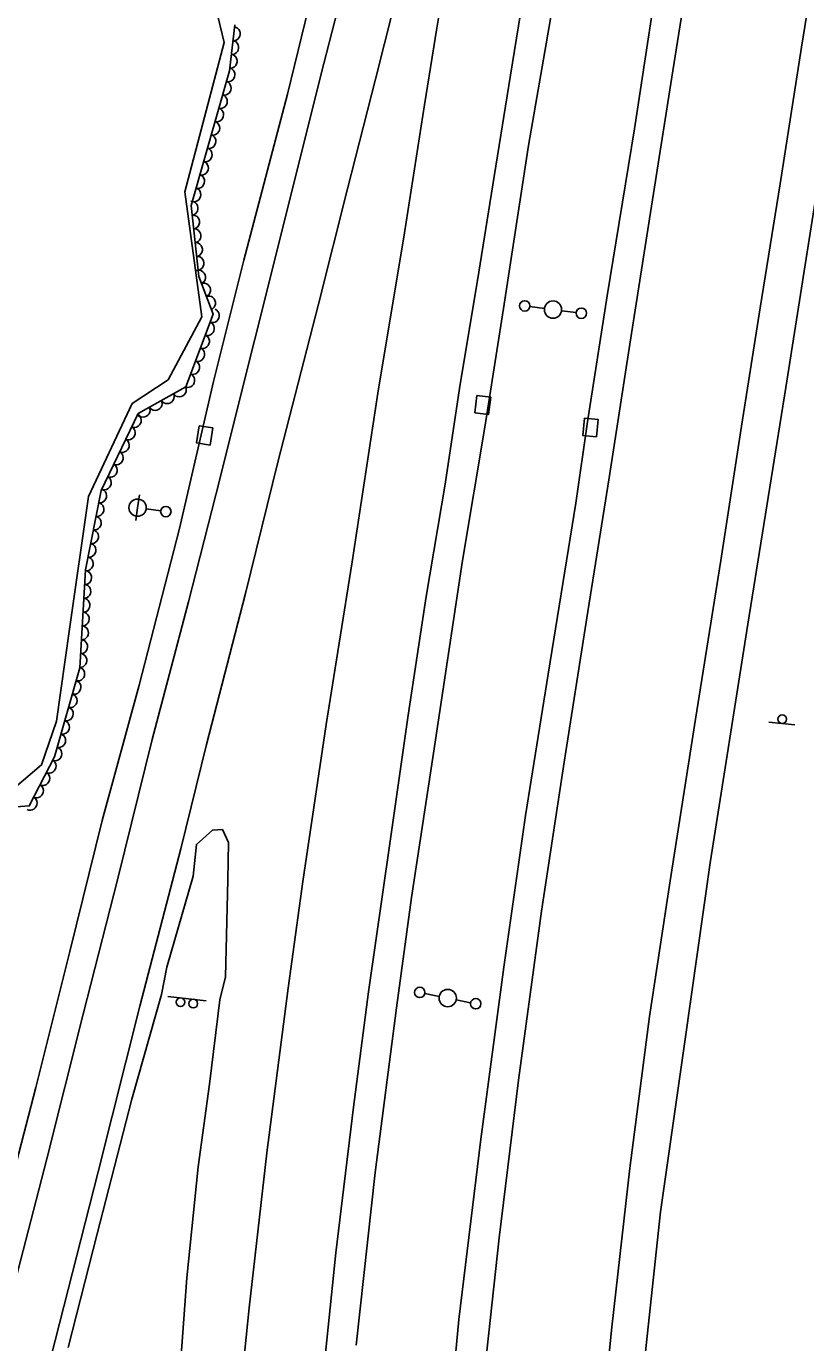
# Model space of a CAD drawing. Extents: x 1722896 to 1754269, y 648279 to 666297.
# Drawn here: x 1725512.7 to 1725737.8, y 659210.1 to 659590.4 of the extents above; entities that cross this region are included whole.
import ezdxf

# ---------------------------------------------------------------- set-up
doc = ezdxf.new("R2010")
doc.units = 0
for name, color, linetype in [('DESIGN - PUBLIC HEARING - Shapes', 7, 'Continuous'), ('SURVEY - CENTERLINE - Preliminary', 7, 'Continuous'), ('SURVEY - CENTERLINE - Preliminary Text', 7, 'Continuous'), ('SURVEY - DRAINAGE - Natural Features', 7, 'Continuous'), ('SURVEY - DTM - Breaklines', 7, 'Continuous'), ('SURVEY - VEGETATION - Features with Text', 7, 'Continuous')]:
    doc.layers.add(name, color=color, linetype=linetype)

msp = doc.modelspace()

# ---------------------------------------------------------------- linework, layer by layer
at = {"layer": 'DESIGN - PUBLIC HEARING - Shapes'}
for p, q in [((1725734.67, 659388.58), (1725727.21, 659389.43)), ((1725553.56, 659310.15), (1725564.69, 659308.87))]:
    msp.add_line(p, q, dxfattribs=at)
for centre in [(1725731.05, 659390.23), (1725557.22, 659308.49), (1725560.94, 659308.07)]:
    msp.add_circle(centre, 1.25, dxfattribs=at)
at = {"layer": 'SURVEY - CENTERLINE - Preliminary'}
msp.add_lwpolyline([(1725565.06, 659605.84), (1725569.84, 659585.79), (1725558.5, 659542.65), (1725563.4, 659506.52), (1725553.68, 659488.27), (1725543.32, 659481.43), (1725530.7, 659454.55), (1725525.2, 659416.27), (1725521.45, 659389.7), (1725517.11, 659377.05), (1725505.99, 659367.6)], dxfattribs=at)
at = {"layer": 'SURVEY - CENTERLINE - Preliminary Text'}
for points in [[(1725652.91, 659802.61), (1725647.58, 659775.59), (1725642.85, 659753.38), (1725637.33, 659731.58), (1725631.16, 659706.25), (1725624.23, 659679.85), (1725615.03, 659643.61), (1725607.34, 659613.41), (1725597.89, 659576.72), (1725589.06, 659541.14), (1725578.75, 659500.08), (1725567.43, 659455.03), (1725559.55, 659424.16), (1725549.03, 659384.34), (1725539.14, 659344.25), (1725529.13, 659305.07), (1725518.6, 659263.2), (1725508.75, 659224.8), (1725496.9, 659177.81)], [(1725687.08, 659791.05), (1725683.3, 659766.93), (1725677.71, 659731.3), (1725670.86, 659690.25), (1725664.14, 659647.62), (1725657.77, 659608.5), (1725652.59, 659576.32), (1725647.81, 659547.04), (1725643.39, 659519.4), (1725637.87, 659485.77), (1725633.69, 659458.14), (1725628.22, 659425.7), (1725623, 659391.41), (1725617.73, 659354.38), (1725611.5, 659311.51), (1725607.19, 659278.21), (1725602.12, 659236.1), (1725597.31, 659189.41)], [(1725696.29, 659787.13), (1725691.73, 659760.59), (1725686.73, 659731.33), (1725683.03, 659704.34), (1725677.35, 659671.94), (1725670.56, 659629.98), (1725664.9, 659597.03), (1725657.75, 659555.96), (1725650.57, 659508.89), (1725645.1, 659474.58), (1725638.66, 659436.1), (1725630.35, 659380.46), (1725623.94, 659338.73), (1725619.64, 659306.89), (1725613.47, 659259.3), (1725607.99, 659209.36)], [(1725661.98, 659781.81), (1725657.04, 659752.42), (1725655.96, 659744.32), (1725653.54, 659728.68), (1725649.76, 659705.24), (1725644.88, 659674.27), (1725639.6, 659640.89), (1725635.71, 659616.55), (1725631.26, 659589.89), (1725627.76, 659567.71), (1725621.91, 659530.77), (1725614.26, 659484.48), (1725606.79, 659435.71), (1725599.35, 659388.68), (1725592.61, 659343.39), (1725588.38, 659312.53), (1725582.2, 659264.97), (1725577.11, 659220.19), (1725572.73, 659177.83)], [(1725722.48, 659776.73), (1725716.86, 659738.92), (1725711.6, 659709.57), (1725705.06, 659666.07), (1725696.9, 659617.11), (1725688.33, 659560.79), (1725680.48, 659512.54), (1725674.79, 659476.13), (1725671.39, 659452.68), (1725663.47, 659403.29), (1725656.9, 659362.38), (1725650.62, 659318.57), (1725644.02, 659268.92), (1725637.59, 659216.78), (1725635.42, 659193.16)], [(1725731.83, 659776.73), (1725725.33, 659737.39), (1725718.54, 659695.92), (1725712.05, 659656.08), (1725705.74, 659616.91), (1725699.42, 659577.61), (1725692.98, 659536.68), (1725687.06, 659498.6), (1725681.09, 659460.02), (1725674.91, 659421.32), (1725668.06, 659377.79), (1725661.5, 659334.78), (1725654.91, 659286), (1725649.25, 659240.38), (1725644.65, 659197.9)], [(1725766.06, 659769.03), (1725761.17, 659736.93), (1725754.55, 659696.19), (1725749.3, 659664.3), (1725742.73, 659622.71), (1725736.63, 659584.4), (1725730.48, 659544.9), (1725724.69, 659509.09), (1725719.31, 659474.94), (1725713.29, 659436.1)], [(1725657.04, 659752.42), (1725654.13, 659741.72), (1725648.74, 659716.98), (1725642.96, 659692.25), (1725634.79, 659658.33), (1725623.89, 659616.06), (1725613.54, 659575.17), (1725605.44, 659543.5), (1725597.06, 659510.14), (1725585.35, 659464.48), (1725575.97, 659426.58), (1725564.77, 659382.92), (1725557.3, 659352.79), (1725545.54, 659307.31), (1725533.43, 659259.44), (1725519.79, 659205.83)], [(1725611.78, 659677.37), (1725602.98, 659634.55), (1725596.27, 659604.09), (1725588.17, 659570.84), (1725575.5, 659522.84), (1725566.76, 659487.81), (1725556.97, 659445.34), (1725545.28, 659400.08), (1725534.58, 659360.94), (1725525.24, 659323.16), (1725515.51, 659283.86), (1725504.17, 659240.72), (1725493.79, 659199.26)], [(1725741.86, 659548.37), (1725732.12, 659486.1), (1725721.08, 659417.73), (1725710.21, 659348.71), (1725702.76, 659296.48), (1725695.85, 659247.93), (1725689.18, 659185.07), (1725685.11, 659137.04), (1725681.12, 659082.1), (1725679.04, 659029.9), (1725678.25, 658988.46), (1725678.66, 658940.34), (1725679.11, 658893.85), (1725681.51, 658848.2), (1725683.52, 658806.9), (1725686.4, 658761.99), (1725691.04, 658719.24), (1725696.15, 658690.92)], [(1725713.29, 659436.1), (1725706.03, 659390.23), (1725698.66, 659343.59), (1725692.7, 659304.33), (1725686.97, 659260.55), (1725681.82, 659214.64), (1725677.81, 659174.55), (1725674, 659128.26), (1725670.92, 659080.44), (1725669.13, 659042.68), (1725668, 659004.05), (1725667.92, 658969.55), (1725668.31, 658930.59), (1725669.23, 658892.4), (1725671.17, 658848.67), (1725674.09, 658799.94), (1725676.77, 658765.32), (1725681.31, 658720.62), (1725687.02, 658673.27), (1725692.15, 658636.22), (1725692.93, 658631.3)], [(1725556.04, 659186.78), (1725559.03, 659228.87), (1725562.35, 659260.88), (1725565.65, 659284.8), (1725568.59, 659309.17), (1725570.22, 659315.85), (1725570.94, 659343.81), (1725571.08, 659354.65), (1725569.33, 659358.37), (1725566.47, 659358.21), (1725561.86, 659354.06), (1725560.95, 659344.92), (1725553.25, 659318.57), (1725551.74, 659310.76), (1725543.2, 659280.47), (1725533.17, 659241.58), (1725524.78, 659208.69)]]:
    msp.add_lwpolyline(points, dxfattribs=at)
at = {"layer": 'SURVEY - DRAINAGE - Natural Features'}
for p, q in [((1725644.54, 659481.04), (1725644.54, 659481.04)), ((1725675.66, 659474.53), (1725675.66, 659474.53)), ((1725564.21, 659472.25), (1725564.21, 659472.25))]:
    msp.add_line(p, q, dxfattribs=at)
for points in [[(1725642.86, 659483.76), (1725646.83, 659483.28), (1725646.23, 659478.32), (1725642.26, 659478.8), (1725642.86, 659483.76)], [(1725673.92, 659477.22), (1725677.9, 659476.81), (1725677.39, 659471.84), (1725673.41, 659472.24), (1725673.92, 659477.22)], [(1725562.64, 659475.04), (1725566.58, 659474.4), (1725565.79, 659469.46), (1725561.84, 659470.1), (1725562.64, 659475.04)]]:
    msp.add_lwpolyline(points, dxfattribs=at)
at = {"layer": 'SURVEY - DTM - Breaklines'}
for p, q in [((1725662.35, 659508.91), (1725658.13, 659509.45)), ((1725671.52, 659507.72), (1725667.31, 659508.26)), ((1725544.84, 659451.36), (1725545.36, 659455.08)), ((1725544.84, 659451.36), (1725544.32, 659447.65)), ((1725551.52, 659450.43), (1725547.31, 659451.02)), ((1725631.96, 659310.17), (1725627.8, 659311.01)), ((1725641.03, 659308.35), (1725636.87, 659309.19))]:
    msp.add_line(p, q, dxfattribs=at)
for centre, radius in [((1725656.65, 659509.65), 1.5), ((1725664.83, 659508.58), 2.5), ((1725673.01, 659507.52), 1.5), ((1725544.84, 659451.36), 2.5), ((1725553.01, 659450.22), 1.5), ((1725626.33, 659311.31), 1.5), ((1725634.42, 659309.68), 2.5), ((1725642.5, 659308.06), 1.5)]:
    msp.add_circle(centre, radius, dxfattribs=at)
at = {"layer": 'SURVEY - VEGETATION - Features with Text'}
msp.add_lwpolyline([(1725572.9, 659590.88), (1725571.4, 659577.57), (1725560.33, 659538.64), (1725562.52, 659518.13), (1725566.72, 659507.24), (1725558.78, 659486.32), (1725544.97, 659478.55), (1725534.29, 659456.33), (1725529.8, 659433.38), (1725528.19, 659405.05), (1725520.85, 659379.42), (1725513.55, 659365.21), (1725498.62, 659364.05)], dxfattribs=at)
for centre, major_axis in [((1725572.61, 659588.26), (-0.22, -1.99)), ((1725572.16, 659584.29), (-0.22, -1.99)), ((1725571.71, 659580.31), (-0.22, -1.99)), ((1725571.06, 659576.38), (-0.55, -1.92)), ((1725569.97, 659572.53), (-0.55, -1.92)), ((1725568.87, 659568.68), (-0.55, -1.92)), ((1725567.78, 659564.83), (-0.55, -1.92)), ((1725566.69, 659560.99), (-0.55, -1.92)), ((1725565.59, 659557.14), (-0.55, -1.92)), ((1725564.5, 659553.29), (-0.55, -1.92)), ((1725563.4, 659549.44), (-0.55, -1.92)), ((1725562.31, 659545.6), (-0.55, -1.92)), ((1725561.22, 659541.75), (-0.55, -1.92)), ((1725560.42, 659537.88), (0.21, -1.99)), ((1725560.84, 659533.9), (0.21, -1.99)), ((1725561.26, 659529.92), (0.21, -1.99)), ((1725561.69, 659525.94), (0.21, -1.99)), ((1725562.11, 659521.97), (0.21, -1.99)), ((1725562.57, 659518), (0.72, -1.87)), ((1725564.01, 659514.27), (0.72, -1.87)), ((1725565.45, 659510.53), (0.72, -1.87)), ((1725566.55, 659506.8), (-0.71, -1.87)), ((1725565.13, 659503.06), (-0.71, -1.87)), ((1725563.71, 659499.32), (-0.71, -1.87)), ((1725562.29, 659495.58), (-0.71, -1.87)), ((1725560.87, 659491.84), (-0.71, -1.87)), ((1725559.45, 659488.1), (-0.71, -1.87)), ((1725553.47, 659483.33), (-1.74, -0.98)), ((1725556.95, 659485.29), (-1.74, -0.98)), ((1725546.49, 659479.41), (-1.74, -0.98)), ((1725549.98, 659481.37), (-1.74, -0.98)), ((1725543.99, 659476.52), (-0.87, -1.8)), ((1725542.26, 659472.92), (-0.87, -1.8)), ((1725540.53, 659469.31), (-0.87, -1.8)), ((1725538.8, 659465.71), (-0.87, -1.8)), ((1725537.07, 659462.1), (-0.87, -1.8)), ((1725535.33, 659458.5), (-0.87, -1.8)), ((1725533.99, 659454.76), (-0.38, -1.96)), ((1725533.22, 659450.84), (-0.38, -1.96)), ((1725532.45, 659446.91), (-0.38, -1.96)), ((1725531.68, 659442.99), (-0.38, -1.96)), ((1725530.91, 659439.06), (-0.38, -1.96)), ((1725530.14, 659435.13), (-0.38, -1.96)), ((1725529.67, 659431.17), (-0.11, -2)), ((1725529.45, 659427.18), (-0.11, -2)), ((1725529.22, 659423.18), (-0.11, -2)), ((1725528.99, 659419.19), (-0.11, -2)), ((1725528.77, 659415.2), (-0.11, -2)), ((1725528.54, 659411.2), (-0.11, -2)), ((1725528.31, 659407.21), (-0.11, -2)), ((1725527.68, 659403.28), (-0.55, -1.92)), ((1725526.58, 659399.44), (-0.55, -1.92)), ((1725525.48, 659395.59), (-0.55, -1.92)), ((1725524.38, 659391.75), (-0.55, -1.92)), ((1725523.28, 659387.9), (-0.55, -1.92)), ((1725522.18, 659384.06), (-0.55, -1.92)), ((1725521.08, 659380.21), (-0.55, -1.92)), ((1725519.4, 659376.6), (-0.91, -1.78)), ((1725517.57, 659373.04), (-0.91, -1.78)), ((1725515.74, 659369.48), (-0.91, -1.78)), ((1725513.91, 659365.92), (-0.91, -1.78))]:
    msp.add_ellipse(centre, major_axis=major_axis, ratio=0.940188, start_param=0, end_param=3.141593, dxfattribs=at)

doc.saveas('drawing.dxf')
